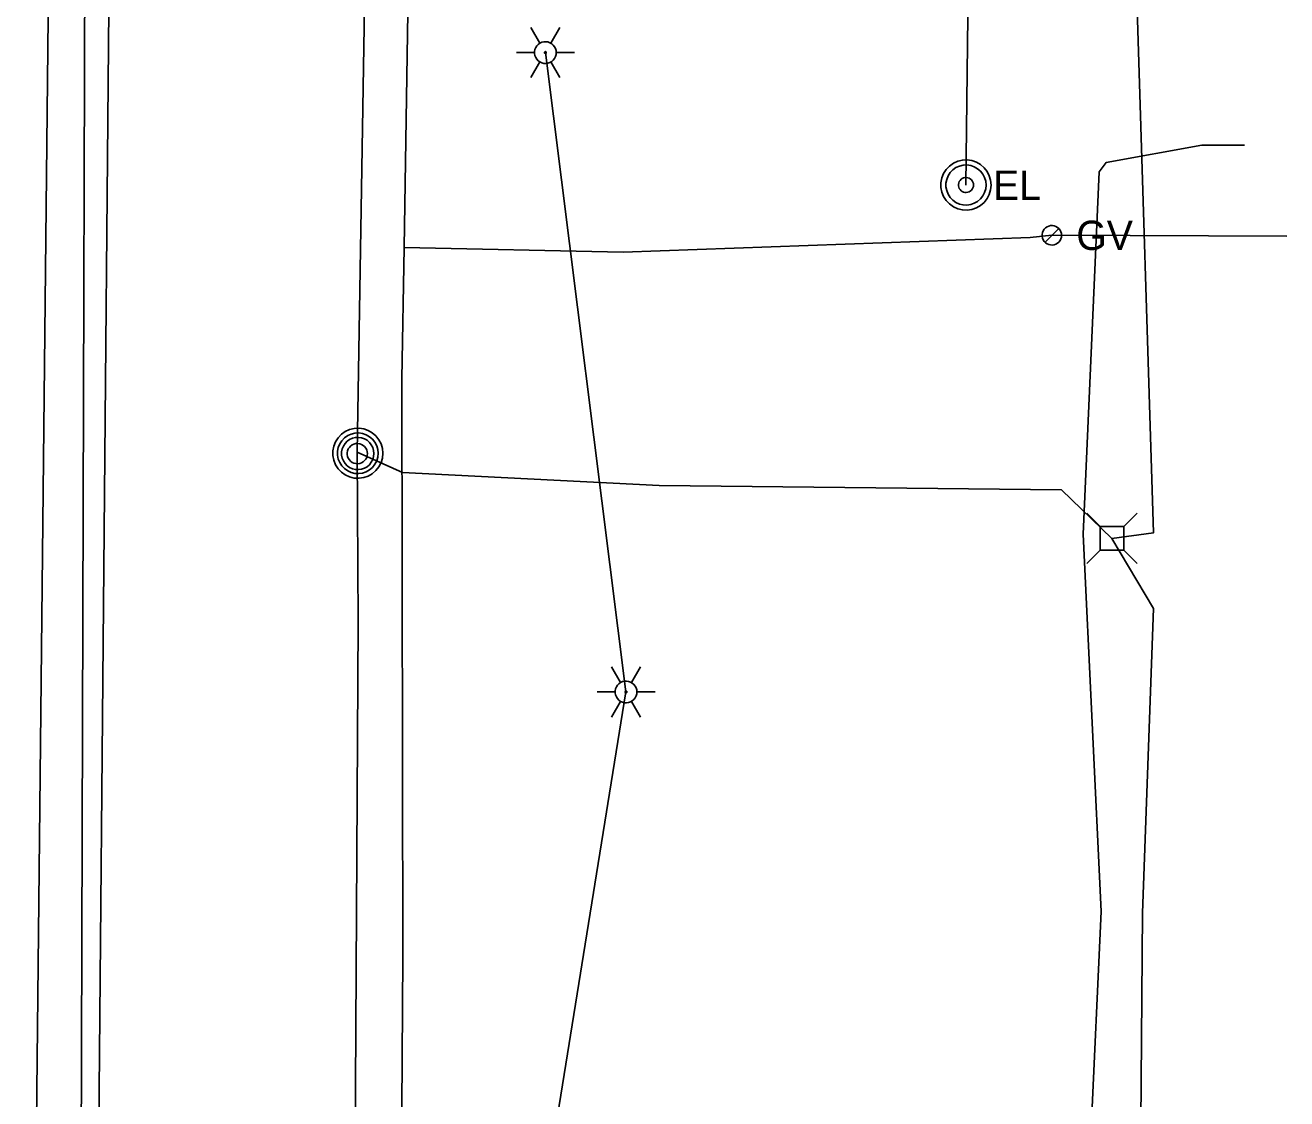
# Model space of a CAD drawing. Extents: x 600849 to 606371, y 330010 to 403088.
# Drawn here: x 602017.9 to 602183.8, y 364612.7 to 364753.9 of the extents above; entities that cross this region are included whole.
import ezdxf

# ---------------------------------------------------------------- set-up
doc = ezdxf.new("R2010")
doc.units = 0
for name, color, linetype in [('E_LTG', 7, 'Continuous'), ('E_UTL_AG_Bold', 7, 'Continuous'), ('E_UTL_E', 7, 'Continuous'), ('E_UTL_E_UG', 7, 'Continuous'), ('E_UTL_FO_UG', 7, 'Continuous'), ('E_UTL_G', 7, 'Continuous'), ('E_UTL_G_UG', 7, 'Continuous'), ('E_UTL_MH', 7, 'Continuous'), ('E_UTL_Overhead', 7, 'Continuous'), ('E_UTL_T_UG', 7, 'Continuous'), ('E_UTL_W_UG', 7, 'Continuous')]:
    doc.layers.add(name, color=color, linetype=linetype)

msp = doc.modelspace()

# ---------------------------------------------------------------- linework, layer by layer
at = {"layer": 'E_LTG'}
for points in [[(602085.63, 364751.54), (602084.44, 364753.6)], [(602087.06, 364751.54), (602088.25, 364753.6)], [(602087.77, 364750.3), (602087.74, 364750.57), (602087.67, 364750.83), (602087.54, 364751.07), (602087.38, 364751.28), (602087.17, 364751.46), (602086.94, 364751.6), (602086.68, 364751.69), (602086.41, 364751.73), (602086.14, 364751.71), (602085.87, 364751.65), (602085.63, 364751.54), (602085.41, 364751.38), (602085.22, 364751.18), (602085.07, 364750.95), (602084.97, 364750.7), (602084.92, 364750.43), (602084.92, 364750.16), (602084.97, 364749.9), (602085.07, 364749.64), (602085.22, 364749.42), (602085.41, 364749.22), (602085.63, 364749.06), (602085.87, 364748.95), (602086.14, 364748.88), (602086.41, 364748.87), (602086.68, 364748.91), (602086.94, 364749), (602087.17, 364749.13), (602087.38, 364749.31), (602087.54, 364749.53), (602087.67, 364749.77), (602087.74, 364750.03), (602087.77, 364750.3)], [(602087.77, 364750.3), (602087.74, 364750.57), (602087.67, 364750.83), (602087.54, 364751.07), (602087.38, 364751.28), (602087.17, 364751.46), (602086.94, 364751.6), (602086.68, 364751.69), (602086.41, 364751.73), (602086.14, 364751.71), (602085.87, 364751.65), (602085.63, 364751.54), (602085.41, 364751.38), (602085.22, 364751.18), (602085.07, 364750.95), (602084.97, 364750.7), (602084.92, 364750.43), (602084.92, 364750.16), (602084.97, 364749.9), (602085.07, 364749.64), (602085.22, 364749.42), (602085.41, 364749.22), (602085.63, 364749.06), (602085.87, 364748.95), (602086.14, 364748.88), (602086.41, 364748.87), (602086.68, 364748.91), (602086.94, 364749), (602087.17, 364749.13), (602087.38, 364749.31), (602087.54, 364749.53), (602087.67, 364749.77), (602087.74, 364750.03), (602087.77, 364750.3)], [(602087.77, 364750.3), (602087.74, 364750.57), (602087.67, 364750.83), (602087.54, 364751.07), (602087.38, 364751.28), (602087.17, 364751.46), (602086.94, 364751.6), (602086.68, 364751.69), (602086.41, 364751.73), (602086.14, 364751.71), (602085.87, 364751.65), (602085.63, 364751.54), (602085.41, 364751.38), (602085.22, 364751.18), (602085.07, 364750.95), (602084.97, 364750.7), (602084.92, 364750.43), (602084.92, 364750.16), (602084.97, 364749.9), (602085.07, 364749.64), (602085.22, 364749.42), (602085.41, 364749.22), (602085.63, 364749.06), (602085.87, 364748.95), (602086.14, 364748.88), (602086.41, 364748.87), (602086.68, 364748.91), (602086.94, 364749), (602087.17, 364749.13), (602087.38, 364749.31), (602087.54, 364749.53), (602087.67, 364749.77), (602087.74, 364750.03), (602087.77, 364750.3)], [(602086.46, 364750.3), (602086.46, 364750.32), (602086.45, 364750.34), (602086.44, 364750.36), (602086.43, 364750.38), (602086.41, 364750.4), (602086.39, 364750.41), (602086.37, 364750.41), (602086.35, 364750.42), (602086.32, 364750.42), (602086.3, 364750.41), (602086.28, 364750.4), (602086.26, 364750.39), (602086.25, 364750.37), (602086.24, 364750.35), (602086.23, 364750.33), (602086.22, 364750.31), (602086.22, 364750.29), (602086.23, 364750.26), (602086.24, 364750.24), (602086.25, 364750.22), (602086.26, 364750.21), (602086.28, 364750.2), (602086.3, 364750.19), (602086.32, 364750.18), (602086.35, 364750.18), (602086.37, 364750.18), (602086.39, 364750.19), (602086.41, 364750.2), (602086.43, 364750.22), (602086.44, 364750.23), (602086.45, 364750.25), (602086.46, 364750.28), (602086.46, 364750.3)], [(602082.53, 364750.3), (602084.91, 364750.3)], [(602084.44, 364747), (602085.63, 364749.06)], [(602088.25, 364747), (602087.06, 364749.06)], [(602087.77, 364750.3), (602090.15, 364750.3)], [(602096.23, 364667.46), (602095.04, 364669.52)], [(602097.66, 364667.46), (602098.85, 364669.52)], [(602098.37, 364666.22), (602098.35, 364666.49), (602098.27, 364666.75), (602098.15, 364666.99), (602097.98, 364667.2), (602097.77, 364667.38), (602097.54, 364667.52), (602097.28, 364667.61), (602097.01, 364667.65), (602096.74, 364667.63), (602096.48, 364667.57), (602096.23, 364667.46), (602096.01, 364667.3), (602095.82, 364667.1), (602095.67, 364666.87), (602095.57, 364666.62), (602095.52, 364666.35), (602095.52, 364666.08), (602095.57, 364665.82), (602095.67, 364665.56), (602095.82, 364665.34), (602096.01, 364665.14), (602096.23, 364664.98), (602096.48, 364664.87), (602096.74, 364664.8), (602097.01, 364664.79), (602097.28, 364664.83), (602097.54, 364664.92), (602097.77, 364665.05), (602097.98, 364665.23), (602098.15, 364665.45), (602098.27, 364665.69), (602098.35, 364665.95), (602098.37, 364666.22)], [(602098.37, 364666.22), (602098.35, 364666.49), (602098.27, 364666.75), (602098.15, 364666.99), (602097.98, 364667.2), (602097.77, 364667.38), (602097.54, 364667.52), (602097.28, 364667.61), (602097.01, 364667.65), (602096.74, 364667.63), (602096.48, 364667.57), (602096.23, 364667.46), (602096.01, 364667.3), (602095.82, 364667.1), (602095.67, 364666.87), (602095.57, 364666.62), (602095.52, 364666.35), (602095.52, 364666.08), (602095.57, 364665.82), (602095.67, 364665.56), (602095.82, 364665.34), (602096.01, 364665.14), (602096.23, 364664.98), (602096.48, 364664.87), (602096.74, 364664.8), (602097.01, 364664.79), (602097.28, 364664.83), (602097.54, 364664.92), (602097.77, 364665.05), (602097.98, 364665.23), (602098.15, 364665.45), (602098.27, 364665.69), (602098.35, 364665.95), (602098.37, 364666.22)], [(602098.37, 364666.22), (602098.35, 364666.49), (602098.27, 364666.75), (602098.15, 364666.99), (602097.98, 364667.2), (602097.77, 364667.38), (602097.54, 364667.52), (602097.28, 364667.61), (602097.01, 364667.65), (602096.74, 364667.63), (602096.48, 364667.57), (602096.23, 364667.46), (602096.01, 364667.3), (602095.82, 364667.1), (602095.67, 364666.87), (602095.57, 364666.62), (602095.52, 364666.35), (602095.52, 364666.08), (602095.57, 364665.82), (602095.67, 364665.56), (602095.82, 364665.34), (602096.01, 364665.14), (602096.23, 364664.98), (602096.48, 364664.87), (602096.74, 364664.8), (602097.01, 364664.79), (602097.28, 364664.83), (602097.54, 364664.92), (602097.77, 364665.05), (602097.98, 364665.23), (602098.15, 364665.45), (602098.27, 364665.69), (602098.35, 364665.95), (602098.37, 364666.22)], [(602093.13, 364666.22), (602095.52, 364666.22)], [(602097.06, 364666.22), (602097.06, 364666.24), (602097.06, 364666.26), (602097.04, 364666.28), (602097.03, 364666.3), (602097.01, 364666.32), (602096.99, 364666.33), (602096.97, 364666.33), (602096.95, 364666.34), (602096.93, 364666.34), (602096.91, 364666.33), (602096.89, 364666.32), (602096.87, 364666.31), (602096.85, 364666.29), (602096.84, 364666.27), (602096.83, 364666.25), (602096.83, 364666.23), (602096.83, 364666.21), (602096.83, 364666.19), (602096.84, 364666.16), (602096.85, 364666.15), (602096.87, 364666.13), (602096.89, 364666.12), (602096.91, 364666.11), (602096.93, 364666.1), (602096.95, 364666.1), (602096.97, 364666.1), (602096.99, 364666.11), (602097.01, 364666.12), (602097.03, 364666.14), (602097.04, 364666.15), (602097.06, 364666.17), (602097.06, 364666.2), (602097.06, 364666.22)], [(602098.37, 364666.22), (602100.76, 364666.22)], [(602095.04, 364662.92), (602096.23, 364664.98)], [(602098.85, 364662.92), (602097.66, 364664.98)]]:
    msp.add_lwpolyline(points, dxfattribs=at)
at = {"layer": 'E_UTL_AG_Bold'}
for points in [[(602159.29, 364687.96), (602157.54, 364689.71)], [(602162.39, 364687.96), (602164.14, 364689.71)], [(602162.39, 364687.96), (602159.29, 364687.96)], [(602159.29, 364687.96), (602159.29, 364684.86)], [(602162.39, 364684.86), (602162.39, 364687.96)], [(602159.29, 364684.86), (602157.54, 364683.11)], [(602159.29, 364684.86), (602162.39, 364684.86)], [(602162.39, 364684.86), (602164.14, 364683.11)]]:
    msp.add_lwpolyline(points, dxfattribs=at)
at = {"layer": 'E_UTL_E'}
for points in [[(602144.95, 364732.88), (602144.89, 364733.5), (602144.71, 364734.11), (602144.42, 364734.66), (602144.03, 364735.16), (602143.56, 364735.57), (602143.02, 364735.88), (602142.42, 364736.09), (602141.8, 364736.18), (602141.18, 364736.15), (602140.57, 364736), (602140, 364735.74), (602139.49, 364735.37), (602139.05, 364734.92), (602138.71, 364734.39), (602138.48, 364733.81), (602138.36, 364733.19), (602138.36, 364732.57), (602138.48, 364731.95), (602138.71, 364731.37), (602139.05, 364730.84), (602139.49, 364730.39), (602140, 364730.02), (602140.57, 364729.76), (602141.18, 364729.61), (602141.8, 364729.58), (602142.42, 364729.67), (602143.02, 364729.88), (602143.56, 364730.19), (602144.03, 364730.6), (602144.42, 364731.1), (602144.71, 364731.65), (602144.89, 364732.26), (602144.95, 364732.88)], [(602144.95, 364732.88), (602144.89, 364733.5), (602144.71, 364734.11), (602144.42, 364734.66), (602144.03, 364735.16), (602143.56, 364735.57), (602143.02, 364735.88), (602142.42, 364736.09), (602141.8, 364736.18), (602141.18, 364736.15), (602140.57, 364736), (602140, 364735.74), (602139.49, 364735.37), (602139.05, 364734.92), (602138.71, 364734.39), (602138.48, 364733.81), (602138.36, 364733.19), (602138.36, 364732.57), (602138.48, 364731.95), (602138.71, 364731.37), (602139.05, 364730.84), (602139.49, 364730.39), (602140, 364730.02), (602140.57, 364729.76), (602141.18, 364729.61), (602141.8, 364729.58), (602142.42, 364729.67), (602143.02, 364729.88), (602143.56, 364730.19), (602144.03, 364730.6), (602144.42, 364731.1), (602144.71, 364731.65), (602144.89, 364732.26), (602144.95, 364732.88)], [(602144.29, 364732.88), (602144.24, 364733.38), (602144.1, 364733.86), (602143.87, 364734.31), (602143.56, 364734.7), (602143.18, 364735.03), (602142.74, 364735.28), (602142.27, 364735.45), (602141.77, 364735.52), (602141.27, 364735.49), (602140.78, 364735.37), (602140.33, 364735.17), (602139.92, 364734.87), (602139.57, 364734.51), (602139.3, 364734.09), (602139.11, 364733.62), (602139.02, 364733.13), (602139.02, 364732.63), (602139.11, 364732.14), (602139.3, 364731.67), (602139.57, 364731.25), (602139.92, 364730.88), (602140.33, 364730.59), (602140.78, 364730.38), (602141.27, 364730.27), (602141.77, 364730.24), (602142.27, 364730.31), (602142.74, 364730.48), (602143.18, 364730.73), (602143.56, 364731.06), (602143.87, 364731.45), (602144.1, 364731.9), (602144.24, 364732.38), (602144.29, 364732.88)], [(602144.29, 364732.88), (602144.24, 364733.38), (602144.1, 364733.86), (602143.87, 364734.31), (602143.56, 364734.7), (602143.18, 364735.03), (602142.74, 364735.28), (602142.27, 364735.45), (602141.77, 364735.52), (602141.27, 364735.49), (602140.78, 364735.37), (602140.33, 364735.17), (602139.92, 364734.87), (602139.57, 364734.51), (602139.3, 364734.09), (602139.11, 364733.62), (602139.02, 364733.13), (602139.02, 364732.63), (602139.11, 364732.14), (602139.3, 364731.67), (602139.57, 364731.25), (602139.92, 364730.88), (602140.33, 364730.59), (602140.78, 364730.38), (602141.27, 364730.27), (602141.77, 364730.24), (602142.27, 364730.31), (602142.74, 364730.48), (602143.18, 364730.73), (602143.56, 364731.06), (602143.87, 364731.45), (602144.1, 364731.9), (602144.24, 364732.38), (602144.29, 364732.88)], [(602142.64, 364732.88), (602142.62, 364733.07), (602142.57, 364733.25), (602142.48, 364733.41), (602142.36, 364733.56), (602142.22, 364733.69), (602142.06, 364733.78), (602141.88, 364733.84), (602141.69, 364733.87), (602141.51, 364733.86), (602141.32, 364733.82), (602141.15, 364733.74), (602141, 364733.63), (602140.87, 364733.49), (602140.77, 364733.33), (602140.7, 364733.16), (602140.66, 364732.97), (602140.66, 364732.79), (602140.7, 364732.6), (602140.77, 364732.43), (602140.87, 364732.27), (602141, 364732.13), (602141.15, 364732.02), (602141.32, 364731.94), (602141.51, 364731.9), (602141.69, 364731.89), (602141.88, 364731.92), (602142.06, 364731.98), (602142.22, 364732.07), (602142.36, 364732.2), (602142.48, 364732.34), (602142.57, 364732.51), (602142.62, 364732.69), (602142.64, 364732.88)], [(602142.64, 364732.88), (602142.62, 364733.07), (602142.57, 364733.25), (602142.48, 364733.41), (602142.36, 364733.56), (602142.22, 364733.69), (602142.06, 364733.78), (602141.88, 364733.84), (602141.69, 364733.87), (602141.51, 364733.86), (602141.32, 364733.82), (602141.15, 364733.74), (602141, 364733.63), (602140.87, 364733.49), (602140.77, 364733.33), (602140.7, 364733.16), (602140.66, 364732.97), (602140.66, 364732.79), (602140.7, 364732.6), (602140.77, 364732.43), (602140.87, 364732.27), (602141, 364732.13), (602141.15, 364732.02), (602141.32, 364731.94), (602141.51, 364731.9), (602141.69, 364731.89), (602141.88, 364731.92), (602142.06, 364731.98), (602142.22, 364732.07), (602142.36, 364732.2), (602142.48, 364732.34), (602142.57, 364732.51), (602142.62, 364732.69), (602142.64, 364732.88)]]:
    msp.add_lwpolyline(points, dxfattribs=at)
at = {"layer": 'E_UTL_E_UG'}
for points in [[(602141.64, 364732.88), (602142.71, 364825.3), (602156.1, 364959.65), (602154.71, 364964.2), (602152.72, 364994.65), (602153.43, 365032.84), (602154.78, 365037.2), (602155.29, 365039.65)], [(602017.94, 364497.46), (602018.73, 364543.17), (602021.07, 364767.41), (602022.49, 364811.82), (602023.36, 364828.8), (602023.43, 364843.95), (602024.04, 364855.97), (602024.55, 364880.72), (602023.65, 364893.13), (602022.54, 364902.36), (602024.21, 364958.71), (602023.37, 365017.49), (602022.77, 365026.15), (602021.41, 365028.73)], [(602078.82, 363569.87), (602076, 363747.96), (602075.58, 363768.52), (602093.27, 363966.94), (602082.34, 364160.16), (602083.91, 364353.61), (602075.37, 364532.41), (602096.94, 364666.22), (602086.34, 364750.3)], [(602161.53, 364493), (602160.91, 364499.56), (602158.52, 364550.99), (602157.9, 364583.47), (602158.07, 364607.8), (602159.44, 364637.35), (602157.06, 364686.97), (602159.16, 364734.6), (602160.07, 364735.83), (602172.67, 364738.12), (602178.28, 364738.12)]]:
    msp.add_lwpolyline(points, dxfattribs=at)
at = {"layer": 'E_UTL_FO_UG'}
for points in [[(602176.73, 364221.1), (602169.14, 364221.44), (602167.01, 364223.25), (602165.67, 364227.02), (602161.15, 364302.7), (602162.05, 364344.16), (602164.27, 364467.32), (602165.17, 364512.12), (602164.57, 364598.46), (602164.88, 364637.16), (602166.32, 364677.21), (602160.84, 364686.41), (602166.3, 364687.12), (602164.06, 364758.91), (602160.88, 364891.9), (602162.68, 364925.61), (602161.7, 364940.09), (602164.56, 364982.99), (602164.62, 365035.74), (602163.31, 365113.4), (602164.99, 365277.45)], [(602160.84, 364686.41), (602154.2, 364692.79)]]:
    msp.add_lwpolyline(points, dxfattribs=at)
at = {"layer": 'E_UTL_G'}
for points in [[(602154.23, 364726.27), (602154.21, 364726.51), (602154.14, 364726.74), (602154.03, 364726.96), (602153.88, 364727.15), (602153.69, 364727.31), (602153.48, 364727.43), (602153.25, 364727.51), (602153.01, 364727.55), (602152.77, 364727.54), (602152.53, 364727.48), (602152.31, 364727.38), (602152.11, 364727.24), (602151.94, 364727.06), (602151.81, 364726.85), (602151.72, 364726.63), (602151.67, 364726.39), (602151.67, 364726.14), (602151.72, 364725.9), (602151.81, 364725.68), (602151.94, 364725.47), (602152.11, 364725.3), (602152.31, 364725.15), (602152.53, 364725.05), (602152.77, 364725), (602153.01, 364724.98), (602153.25, 364725.02), (602153.48, 364725.1), (602153.69, 364725.22), (602153.88, 364725.38), (602154.03, 364725.57), (602154.14, 364725.79), (602154.21, 364726.02), (602154.23, 364726.27)], [(602152.04, 364725.36), (602153.86, 364727.17)]]:
    msp.add_lwpolyline(points, dxfattribs=at)
at = {"layer": 'E_UTL_G_UG'}
for points in [[(602067.77, 364724.66), (602069.06, 364806.13), (602069.2, 364883.3), (602069.99, 365021.27)], [(602067.77, 364724.66), (602096.59, 364724.03), (602150.07, 364725.97), (602152.95, 364726.27), (602183.83, 364726.16)], [(602065.08, 364438.96), (602066.59, 364455.36), (602066.25, 364487.89), (602067.07, 364551.71), (602067.6, 364631.38), (602067.48, 364707.39), (602067.77, 364724.66)]]:
    msp.add_lwpolyline(points, dxfattribs=at)
at = {"layer": 'E_UTL_MH'}
for points in [[(602064.97, 364697.61), (602064.91, 364698.23), (602064.73, 364698.83), (602064.45, 364699.39), (602064.06, 364699.88), (602063.58, 364700.29), (602063.04, 364700.61), (602062.45, 364700.81), (602061.83, 364700.9), (602061.2, 364700.87), (602060.59, 364700.72), (602060.02, 364700.46), (602059.51, 364700.1), (602059.08, 364699.65), (602058.74, 364699.12), (602058.5, 364698.54), (602058.39, 364697.92), (602058.39, 364697.29), (602058.5, 364696.68), (602058.74, 364696.09), (602059.08, 364695.57), (602059.51, 364695.11), (602060.02, 364694.75), (602060.59, 364694.49), (602061.2, 364694.34), (602061.83, 364694.31), (602062.45, 364694.4), (602063.04, 364694.6), (602063.58, 364694.92), (602064.06, 364695.33), (602064.45, 364695.82), (602064.73, 364696.38), (602064.91, 364696.98), (602064.97, 364697.61)], [(602064.36, 364697.6), (602064.31, 364698.11), (602064.16, 364698.6), (602063.93, 364699.05), (602063.62, 364699.45), (602063.23, 364699.78), (602062.79, 364700.04), (602062.31, 364700.2), (602061.81, 364700.28), (602061.3, 364700.25), (602060.8, 364700.13), (602060.34, 364699.92), (602059.93, 364699.62), (602059.57, 364699.26), (602059.3, 364698.83), (602059.11, 364698.36), (602059.01, 364697.86), (602059.01, 364697.35), (602059.11, 364696.85), (602059.3, 364696.37), (602059.57, 364695.95), (602059.93, 364695.58), (602060.34, 364695.28), (602060.8, 364695.07), (602061.3, 364694.95), (602061.81, 364694.93), (602062.31, 364695), (602062.79, 364695.17), (602063.23, 364695.42), (602063.62, 364695.75), (602063.93, 364696.15), (602064.16, 364696.61), (602064.31, 364697.09), (602064.36, 364697.6)], [(602063.79, 364697.57), (602063.75, 364697.98), (602063.64, 364698.36), (602063.45, 364698.72), (602063.2, 364699.04), (602062.9, 364699.31), (602062.55, 364699.51), (602062.16, 364699.64), (602061.76, 364699.7), (602061.36, 364699.68), (602060.97, 364699.58), (602060.6, 364699.42), (602060.27, 364699.18), (602059.99, 364698.89), (602059.77, 364698.55), (602059.62, 364698.17), (602059.54, 364697.78), (602059.54, 364697.37), (602059.62, 364696.97), (602059.77, 364696.6), (602059.99, 364696.26), (602060.27, 364695.96), (602060.6, 364695.73), (602060.97, 364695.56), (602061.36, 364695.47), (602061.76, 364695.45), (602062.16, 364695.5), (602062.55, 364695.64), (602062.9, 364695.84), (602063.2, 364696.1), (602063.45, 364696.42), (602063.64, 364696.78), (602063.75, 364697.17), (602063.79, 364697.57)], [(602062.94, 364697.56), (602062.91, 364697.81), (602062.84, 364698.05), (602062.73, 364698.28), (602062.57, 364698.48), (602062.38, 364698.64), (602062.16, 364698.77), (602061.92, 364698.85), (602061.67, 364698.89), (602061.42, 364698.88), (602061.17, 364698.82), (602060.94, 364698.71), (602060.73, 364698.56), (602060.56, 364698.38), (602060.42, 364698.17), (602060.33, 364697.93), (602060.28, 364697.68), (602060.28, 364697.43), (602060.33, 364697.18), (602060.42, 364696.95), (602060.56, 364696.73), (602060.73, 364696.55), (602060.94, 364696.4), (602061.17, 364696.3), (602061.42, 364696.24), (602061.67, 364696.23), (602061.92, 364696.26), (602062.16, 364696.35), (602062.38, 364696.47), (602062.57, 364696.64), (602062.73, 364696.84), (602062.84, 364697.06), (602062.91, 364697.31), (602062.94, 364697.56)]]:
    msp.add_lwpolyline(points, dxfattribs=at)
at = {"layer": 'E_UTL_Overhead'}
msp.add_lwpolyline([(602023.8, 363946.92), (602023.98, 364037.98), (602025.57, 364145.3), (602025.83, 364287.76), (602027.16, 364559.33), (602028.92, 364756.04), (602029.03, 364834.91), (602029.56, 364946.13), (602030.41, 365117.16), (602031.91, 365287.51), (602032.13, 365415.23), (602033.07, 365577.35), (602034.21, 365759.49), (602035.29, 365915.56), (602035.65, 366066.63), (602037.15, 366259.2), (602038.14, 366378.17), (602037.53, 366468.16), (602038.3, 366629.6), (602038.45, 366764.67), (602038.7, 366805.21), (602049.62, 366998.37), (602049.62, 367041.99)], dxfattribs=at)
at = {"layer": 'E_UTL_T_UG'}
for points in [[(602056.95, 363843.75), (602061.7, 364675.39), (602061.58, 364697.74), (602062.79, 364769.74), (602063.21, 364911.29)], [(602061.58, 364697.74), (602067.56, 364695.07), (602101.32, 364693.36), (602154.2, 364692.79)]]:
    msp.add_lwpolyline(points, dxfattribs=at)
at = {"layer": 'E_UTL_W_UG'}
msp.add_lwpolyline([(602025.07, 364533.47), (602026.27, 364919.17), (602025.55, 364923.51), (602026.77, 365008.75)], dxfattribs=at)

# ---------------------------------------------------------------- texts
at = {"layer": 'E_UTL_E'}
msp.add_text('EL', height=3.849, dxfattribs=at).set_placement((602145.21, 364730.93))
msp.add_text('EL', height=3.849, dxfattribs=at).set_placement((602145.21, 364730.93))
at = {"layer": 'E_UTL_G'}
msp.add_text('GV', height=3.85, dxfattribs=at).set_placement((602156.16, 364724.34))

doc.saveas('drawing.dxf')
